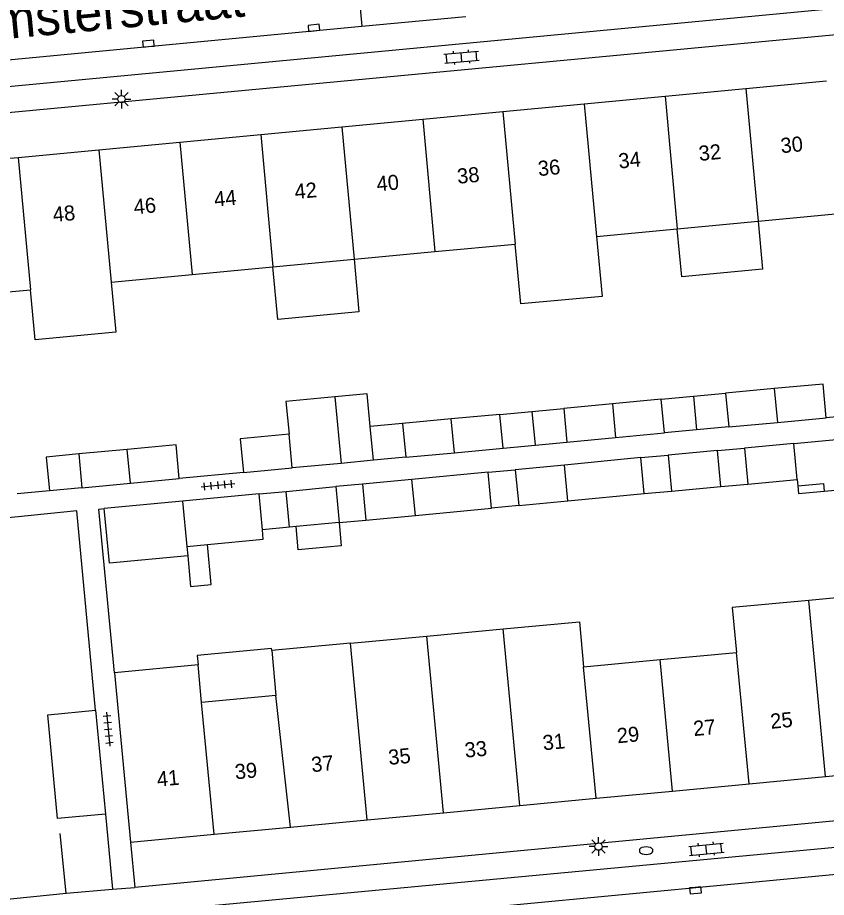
# Model space of a CAD drawing. Extents: x 124000 to 128010, y 398999 to 403000.
# Drawn here: x 127010.3 to 127064.1, y 400431.8 to 400490.3 of the extents above; entities that cross this region are included whole.
import ezdxf

# ---------------------------------------------------------------- set-up
doc = ezdxf.new("R2010")
doc.units = 0
for name, color, linetype in [('gg-afsc-erfafscheiding', 7, 'Continuous'), ('gg-afsc-muur', 7, 'Continuous'), ('gg-anno-huisnummerreeks BGT', 7, 'Continuous'), ('gg-anno-openbare ruimte label', 7, 'Continuous'), ('gg-bbg-bijgebouw', 7, 'Continuous'), ('gg-bbg-gedigitaliseerde bebouwing', 7, 'Continuous'), ('gg-bbg-gedigitaliseerde bijgebouw', 7, 'Continuous'), ('gg-bbg-hoofdgebouw', 7, 'Continuous'), ('gg-bbg-luifel en loopbrug', 7, 'Continuous'), ('gg-bbg-tussenscheiding', 7, 'Continuous'), ('gg-knt-verharding', 7, 'Continuous'), ('gg-knt-verharding nz', 7, 'Continuous'), ('gt-symb-brandkraan', 7, 'Continuous'), ('gt-symb-klinker verharding', 7, 'Continuous'), ('gt-symb-kolk', 7, 'Continuous'), ('gt-symb-lichtmast', 7, 'Continuous'), ('gt-symb-tegel verharding', 7, 'Continuous')]:
    doc.layers.add(name, color=color, linetype=linetype)

# ---------------------------------------------------------------- blocks, each defined once
blk = doc.blocks.new('gt0-KL1')
at = {"layer": 'gt-symb-klinker verharding'}
for p, q in [((-1.15, 0.3), (1.15, 0.3)), ((-1, -0.3), (-1, 0.3)), ((-0.5, 0.3), (-0.5, 0.45)), ((0, -0.3), (0, 0.3)), ((0.5, 0.3), (0.5, 0.45)), ((1, -0.3), (1, 0.3)), ((-1.15, -0.3), (1.15, -0.3)), ((-0.5, -0.45), (-0.5, -0.3)), ((0.5, -0.45), (0.5, -0.3))]:
    blk.add_line(p, q, dxfattribs=at)
blk = doc.blocks.new('gt0-KOLK')
at = {"layer": 'gt-symb-kolk'}
blk.add_lwpolyline([(0, 0), (0.375, 0), (0.375, 0.4), (-0.375, 0.4), (-0.375, 0), (0, 0)], dxfattribs=at)
blk = doc.blocks.new('gt0-LMAST')
at = {"layer": 'gt-symb-lichtmast'}
for p, q in [((-0.005, 0.246), (-0.005, 0.621)), ((-0.182, 0.173), (-0.447, 0.438)), ((0.172, 0.173), (0.437, 0.438)), ((-0.255, -0.004), (-0.63, -0.004)), ((-0.182, -0.181), (-0.447, -0.446)), ((-0.005, -0.254), (-0.005, -0.629)), ((0.437, -0.446), (0.172, -0.181)), ((0.245, -0.004), (0.62, -0.004))]:
    blk.add_line(p, q, dxfattribs=at)
blk.add_circle((-0.005, -0.004), 0.25, dxfattribs=at)
blk = doc.blocks.new('gt0-TEG1')
at = {"layer": 'gt-symb-tegel verharding'}
for p, q in [((-1.125, 0), (1.125, 0)), ((-0.9, -0.25), (-0.9, 0.25)), ((-0.45, -0.25), (-0.45, 0.25)), ((0, -0.25), (0, 0.25)), ((0.45, -0.25), (0.45, 0.25)), ((0.9, -0.25), (0.9, 0.25))]:
    blk.add_line(p, q, dxfattribs=at)
blk = doc.blocks.new('gt0-BR')
at = {"layer": 'gt-symb-brandkraan'}
for centre, radius, start, end in [((-0.244, 0), 0.206, 107.56694, 252.43307), ((0.599, -2.664), 3, 106.89205, 107.56694), ((0, -0.691), 0.938, 73.10799, 106.89205), ((-0.599, -2.664), 3, 72.43309, 73.10799), ((0.244, 0), 0.206, 287.56695, 72.43309), ((0.599, 2.664), 3, 252.43307, 253.10797), ((0, 0.691), 0.938, 253.10797, 286.89206), ((-0.599, 2.664), 3, 286.89206, 287.56695)]:
    blk.add_arc(centre, radius, start, end, dxfattribs=at)

msp = doc.modelspace()

# ---------------------------------------------------------------- linework, layer by layer
at = {"layer": 'gg-afsc-erfafscheiding'}
for p, q in [((127068.348, 400464.105), (127064.068, 400463.703)), ((127025.344, 400460.064), (127021.075, 400459.663)), ((127012.452, 400458.855), (127010.298, 400458.655))]:
    msp.add_line(p, q, dxfattribs=at)
msp.add_lwpolyline([(127015.517, 400444.267), (127014.266, 400457.508), (127000.173, 400456.067), (127000.099, 400456.854)], dxfattribs=at)
at = {"layer": 'gg-afsc-muur'}
for p, q in [((127013.559, 400432.105), (127013.167, 400436.086)), ((127003.1, 400431.075), (127013.559, 400432.105))]:
    msp.add_line(p, q, dxfattribs=at)
msp.add_lwpolyline([(127016.768, 400446.755), (127015.742, 400457.639), (127016.098, 400457.673)], dxfattribs=at)
at = {"layer": 'gg-bbg-bijgebouw'}
for p, q in [((127060.609, 400465.637), (127057.379, 400465.333)), ((127057.379, 400465.333), (127057.589, 400463.094)), ((127049.862, 400464.627), (127046.631, 400464.323)), ((127053.11, 400464.932), (127049.862, 400464.627)), ((127053.32, 400462.693), (127053.11, 400464.932)), ((127046.631, 400464.323), (127046.841, 400462.084)), ((127039.147, 400463.62), (127035.914, 400463.316)), ((127042.391, 400463.925), (127039.147, 400463.62)), ((127042.601, 400461.686), (127042.391, 400463.925)), ((127057.589, 400463.094), (127060.824, 400463.398)), ((127060.824, 400463.398), (127064.068, 400463.703)), ((127035.914, 400463.316), (127036.132, 400461.078)), ((127046.841, 400462.084), (127050.075, 400462.388)), ((127050.075, 400462.388), (127053.32, 400462.693)), ((127017.621, 400461.597), (127014.395, 400461.294)), ((127039.365, 400461.382), (127042.601, 400461.686)), ((127061.918, 400461.998), (127058.634, 400461.688)), ((127058.634, 400461.688), (127058.86, 400459.299)), ((127014.395, 400461.294), (127014.606, 400459.055)), ((127036.132, 400461.078), (127039.365, 400461.382)), ((127051.748, 400461.055), (127046.682, 400460.559)), ((127051.981, 400458.661), (127051.748, 400461.055)), ((127056.843, 400461.518), (127053.559, 400461.208)), ((127053.559, 400461.208), (127053.784, 400458.82)), ((127057.068, 400459.13), (127056.843, 400461.518)), ((127046.682, 400460.559), (127043.408, 400460.25)), ((127025.344, 400460.064), (127028.586, 400460.369)), ((127041.607, 400460.08), (127036.541, 400459.602)), ((127041.832, 400457.692), (127041.607, 400460.08)), ((127043.408, 400460.25), (127043.633, 400457.862)), ((127014.606, 400459.055), (127017.837, 400459.359)), ((127017.837, 400459.359), (127021.075, 400459.663)), ((127036.541, 400459.602), (127033.257, 400459.292)), ((127033.257, 400459.292), (127033.482, 400456.904)), ((127058.86, 400459.299), (127062.144, 400459.609)), ((127028.187, 400458.813), (127031.472, 400459.124)), ((127028.412, 400456.426), (127028.187, 400458.813)), ((127031.472, 400459.124), (127031.697, 400456.736)), ((127053.784, 400458.82), (127057.068, 400459.13)), ((127021.294, 400458.165), (127016.098, 400457.673)), ((127026.38, 400458.643), (127021.294, 400458.165)), ((127043.633, 400457.862), (127046.908, 400458.171)), ((127046.908, 400458.171), (127051.981, 400458.661)), ((127036.767, 400457.214), (127041.832, 400457.692)), ((127033.482, 400456.904), (127036.767, 400457.214)), ((127028.842, 400456.467), (127028.412, 400456.426)), ((127031.697, 400456.736), (127028.842, 400456.467)), ((127015.517, 400444.267), (127016.169, 400437.368))]:
    msp.add_line(p, q, dxfattribs=at)
for points in [[(127064.068, 400463.703), (127063.858, 400465.942), (127060.609, 400465.637)], [(127028.372, 400462.607), (127025.134, 400462.303), (127025.344, 400460.064)], [(127021.075, 400459.663), (127020.864, 400461.902), (127017.621, 400461.597)], [(127016.169, 400437.368), (127012.993, 400437.068), (127012.341, 400443.967), (127015.517, 400444.267)]]:
    msp.add_lwpolyline(points, dxfattribs=at)
at = {"layer": 'gg-bbg-gedigitaliseerde bebouwing'}
for p, q in [((127059.542, 400476.765), (127064.906, 400477.271)), ((127048.803, 400475.753), (127054.168, 400476.259)), ((127054.168, 400476.259), (127059.542, 400476.765)), ((127038.065, 400474.742), (127043.399, 400475.244)), ((127032.69, 400474.235), (127038.065, 400474.742)), ((127027.306, 400473.728), (127032.69, 400474.235)), ((127021.932, 400473.221), (127027.306, 400473.728)), ((127016.547, 400472.714), (127021.932, 400473.221)), ((127005.978, 400471.718), (127011.183, 400472.208)), ((127037.519, 400449.196), (127042.598, 400449.671)), ((127032.45, 400448.722), (127037.519, 400449.196)), ((127032.45, 400448.722), (127027.223, 400448.233)), ((127047.951, 400447.159), (127053.029, 400447.633)), ((127053.029, 400447.633), (127058.107, 400448.107))]:
    msp.add_line(p, q, dxfattribs=at)
for points in [[(127048.803, 400475.753), (127049.178, 400471.771), (127043.774, 400471.262), (127043.399, 400475.244)], [(127016.547, 400472.714), (127016.864, 400469.383), (127011.5, 400468.873), (127011.183, 400472.208)], [(127068.273, 400449.057), (127067.994, 400452.042), (127062.906, 400451.566)], [(127062.906, 400451.566), (127057.824, 400451.083), (127058.107, 400448.107)], [(127042.598, 400449.671), (127047.672, 400450.146), (127047.951, 400447.159)]]:
    msp.add_lwpolyline(points, dxfattribs=at)
at = {"layer": 'gg-bbg-gedigitaliseerde bijgebouw'}
for p, q in [((127031.406, 400465.088), (127031.826, 400460.673)), ((127033.978, 400460.876), (127033.765, 400463.114)), ((127028.586, 400460.369), (127028.372, 400462.607)), ((127061.918, 400461.998), (127066.994, 400462.477)), ((127033.978, 400460.876), (127031.826, 400460.673)), ((127062.144, 400459.609), (127062.186, 400459.168)), ((127026.606, 400456.255), (127026.38, 400458.643)), ((127021.58, 400455.155), (127022.956, 400455.284)), ((127021.58, 400455.155), (127021.638, 400454.531))]:
    msp.add_line(p, q, dxfattribs=at)
for points in [[(127033.765, 400463.114), (127033.558, 400465.293), (127031.406, 400465.088)], [(127063.925, 400458.818), (127067.309, 400459.138), (127067.219, 400460.088)], [(127062.186, 400459.168), (127063.877, 400459.328), (127063.925, 400458.818)], [(127021.638, 400454.531), (127016.438, 400454.044), (127016.098, 400457.673)], [(127022.956, 400455.284), (127026.664, 400455.632), (127026.606, 400456.255)]]:
    msp.add_lwpolyline(points, dxfattribs=at)
at = {"layer": 'gg-bbg-hoofdgebouw'}
for p, q in [((127053.356, 400485.071), (127058.73, 400485.579)), ((127058.73, 400485.579), (127064.094, 400486.087)), ((127047.991, 400484.564), (127053.356, 400485.071)), ((127042.587, 400484.053), (127047.991, 400484.564)), ((127037.254, 400483.549), (127042.587, 400484.053)), ((127031.88, 400483.04), (127037.254, 400483.549)), ((127026.496, 400482.531), (127031.88, 400483.04)), ((127021.122, 400482.023), (127026.496, 400482.531)), ((127010.373, 400481.007), (127015.737, 400481.514)), ((127015.737, 400481.514), (127021.122, 400482.023)), ((127004.999, 400480.499), (127010.373, 400481.007)), ((127027.223, 400448.233), (127027.503, 400445.247)), ((127022.331, 400447.281), (127016.768, 400446.755)), ((127022.567, 400444.783), (127022.331, 400447.281)), ((127016.768, 400446.755), (127017.833, 400435.496)), ((127027.503, 400445.247), (127022.567, 400444.783)), ((127064.018, 400439.855), (127069.105, 400440.336)), ((127053.863, 400438.897), (127058.94, 400439.376)), ((127058.94, 400439.376), (127064.018, 400439.855)), ((127048.785, 400438.418), (127053.863, 400438.897)), ((127043.717, 400437.939), (127048.785, 400438.418)), ((127038.63, 400437.459), (127043.717, 400437.939)), ((127033.562, 400436.981), (127038.63, 400437.459)), ((127023.398, 400436.021), (127028.476, 400436.501)), ((127028.476, 400436.501), (127033.562, 400436.981)), ((127017.833, 400435.496), (127023.398, 400436.021))]:
    msp.add_line(p, q, dxfattribs=at)
at = {"layer": 'gg-bbg-luifel en loopbrug'}
for p, q in [((127053.11, 400464.932), (127055.245, 400465.133)), ((127055.245, 400465.133), (127057.379, 400465.333)), ((127055.245, 400465.133), (127055.455, 400462.894)), ((127042.391, 400463.925), (127044.511, 400464.124)), ((127044.511, 400464.124), (127046.631, 400464.323)), ((127044.511, 400464.124), (127044.721, 400461.885)), ((127035.914, 400463.316), (127033.765, 400463.114)), ((127055.455, 400462.894), (127053.32, 400462.693)), ((127057.589, 400463.094), (127055.455, 400462.894)), ((127042.601, 400461.686), (127044.721, 400461.885)), ((127044.721, 400461.885), (127046.841, 400462.084)), ((127056.843, 400461.518), (127058.634, 400461.688)), ((127036.132, 400461.078), (127033.978, 400460.876)), ((127051.748, 400461.055), (127053.559, 400461.208)), ((127031.826, 400460.673), (127028.586, 400460.369)), ((127041.607, 400460.08), (127043.408, 400460.25)), ((127033.257, 400459.292), (127031.472, 400459.124)), ((127057.068, 400459.13), (127058.86, 400459.299)), ((127014.606, 400459.055), (127012.452, 400458.855)), ((127026.38, 400458.643), (127028.187, 400458.813)), ((127051.981, 400458.661), (127053.784, 400458.82)), ((127043.633, 400457.862), (127041.832, 400457.692)), ((127028.412, 400456.426), (127026.606, 400456.255)), ((127031.697, 400456.736), (127033.482, 400456.904))]:
    msp.add_line(p, q, dxfattribs=at)
for points in [[(127059.542, 400476.765), (127059.842, 400473.584), (127054.468, 400473.078), (127054.168, 400476.259)], [(127032.69, 400474.235), (127033.018, 400470.748), (127027.634, 400470.241), (127027.306, 400473.728)], [(127031.406, 400465.088), (127028.167, 400464.784), (127028.372, 400462.607)], [(127014.395, 400461.294), (127012.24, 400461.089), (127012.452, 400458.855)], [(127062.186, 400459.168), (127062.234, 400458.659), (127063.925, 400458.818)], [(127031.697, 400456.736), (127031.841, 400455.202), (127028.987, 400454.933), (127028.842, 400456.467)], [(127021.638, 400454.531), (127021.831, 400452.488), (127023.207, 400452.617), (127022.956, 400455.284)], [(127027.223, 400448.233), (127027.211, 400448.364), (127022.273, 400447.894), (127022.331, 400447.281)]]:
    msp.add_lwpolyline(points, dxfattribs=at)
at = {"layer": 'gg-bbg-tussenscheiding'}
for p, q in [((127058.73, 400485.579), (127059.542, 400476.765)), ((127053.356, 400485.071), (127054.168, 400476.259)), ((127047.991, 400484.564), (127048.803, 400475.753)), ((127042.587, 400484.053), (127043.399, 400475.244)), ((127037.254, 400483.549), (127038.065, 400474.742)), ((127031.88, 400483.04), (127032.69, 400474.235)), ((127026.496, 400482.531), (127027.306, 400473.728)), ((127015.737, 400481.514), (127016.547, 400472.714)), ((127021.122, 400482.023), (127021.932, 400473.221)), ((127010.373, 400481.007), (127011.183, 400472.208)), ((127060.609, 400465.637), (127060.824, 400463.398)), ((127049.862, 400464.627), (127050.075, 400462.388)), ((127039.365, 400461.382), (127039.147, 400463.62)), ((127017.837, 400459.359), (127017.621, 400461.597)), ((127062.144, 400459.609), (127061.918, 400461.998)), ((127046.908, 400458.171), (127046.682, 400460.559)), ((127036.767, 400457.214), (127036.541, 400459.602)), ((127021.294, 400458.165), (127021.58, 400455.155)), ((127064.018, 400439.855), (127062.906, 400451.566)), ((127043.717, 400437.939), (127042.598, 400449.671)), ((127038.63, 400437.459), (127037.519, 400449.196)), ((127033.562, 400436.981), (127032.45, 400448.722)), ((127053.863, 400438.897), (127053.029, 400447.633)), ((127058.94, 400439.376), (127058.107, 400448.107)), ((127048.785, 400438.418), (127047.951, 400447.159)), ((127028.476, 400436.501), (127027.503, 400445.247)), ((127023.398, 400436.021), (127022.567, 400444.783))]:
    msp.add_line(p, q, dxfattribs=at)
at = {"layer": 'gg-knt-verharding'}
for p, q in [((127032.735, 400494.653), (127033.211, 400489.717)), ((127093.173, 400493.579), (127000, 400484.777)), ((127093.336, 400491.854), (127000, 400483.048)), ((127033.211, 400489.717), (127040.12, 400490.363)), ((127095.013, 400439.789), (127018.117, 400432.494)), ((127016.169, 400437.368), (127016.641, 400432.368)), ((127017.833, 400435.496), (127018.117, 400432.494)), ((127013.559, 400432.105), (127016.641, 400432.368)), ((127016.641, 400432.368), (127018.117, 400432.494))]:
    msp.add_line(p, q, dxfattribs=at)
msp.add_lwpolyline([(127018.252, 400430.825), (127090.032, 400437.532), (127090.218, 400435.79)], dxfattribs=at)
at = {"layer": 'gg-knt-verharding nz'}
for p, q in [((127000, 400486.569), (127033.211, 400489.717)), ((127043.048, 400431.305), (127090.218, 400435.79))]:
    msp.add_line(p, q, dxfattribs=at)

# ---------------------------------------------------------------- block references
at = {"layer": 'gt-symb-brandkraan'}
msp.add_blockref('gt0-BR', (127052.102, 400434.937), dxfattribs=at)
at = {"layer": 'gt-symb-klinker verharding'}
for p, rotation in [((127039.837, 400487.664), 5.391463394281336), ((127056.106, 400435.029), 5.391463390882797)]:
    msp.add_blockref('gt0-KL1', p, dxfattribs=dict(at, rotation=rotation))
at = {"layer": 'gt-symb-kolk'}
for p, rotation in [((127030.048, 400489.414), 5.453918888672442), ((127019.044, 400488.368), 5.334440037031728), ((127055.366, 400432.494), -174.5460811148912)]:
    msp.add_blockref('gt0-KOLK', p, dxfattribs=dict(at, rotation=rotation))
at = {"layer": 'gt-symb-lichtmast'}
for p in [(127017.246, 400484.878), (127048.943, 400435.213)]:
    msp.add_blockref('gt0-LMAST', p, dxfattribs=at)
at = {"layer": 'gt-symb-tegel verharding'}
for p, rotation in [((127023.655, 400459.222), 5.334440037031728), ((127016.358, 400443.008), -84.60853660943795)]:
    msp.add_blockref('gt0-TEG1', p, dxfattribs=dict(at, rotation=rotation))

# ---------------------------------------------------------------- texts
at = {"layer": 'gg-anno-huisnummerreeks BGT'}
for s, p in [('30', (127061.08, 400481.281)), ('32', (127055.642, 400480.767)), ('36', (127044.957, 400479.757)), ('34', (127050.305, 400480.262)), ('38', (127039.588, 400479.249)), ('40', (127034.236, 400478.743)), ('42', (127028.787, 400478.227)), ('44', (127023.441, 400477.722)), ('46', (127018.097, 400477.217)), ('48', (127012.723, 400476.709)), ('25', (127060.396, 400443.029)), ('27', (127055.278, 400442.546)), ('29', (127050.205, 400442.067)), ('31', (127045.273, 400441.601)), ('35', (127035.013, 400440.633)), ('33', (127040.09, 400441.112)), ('37', (127029.895, 400440.15)), ('39', (127024.817, 400439.671)), ('41', (127019.638, 400439.182))]:
    msp.add_text(s, height=1, rotation=5.4, dxfattribs=at).set_placement(p)
at = {"layer": 'gg-anno-openbare ruimte label'}
msp.add_text('Middenbeemsterstraat', height=2.5, rotation=5.4, dxfattribs=at).set_placement((126992.38, 400487.244))

doc.saveas('drawing.dxf')
